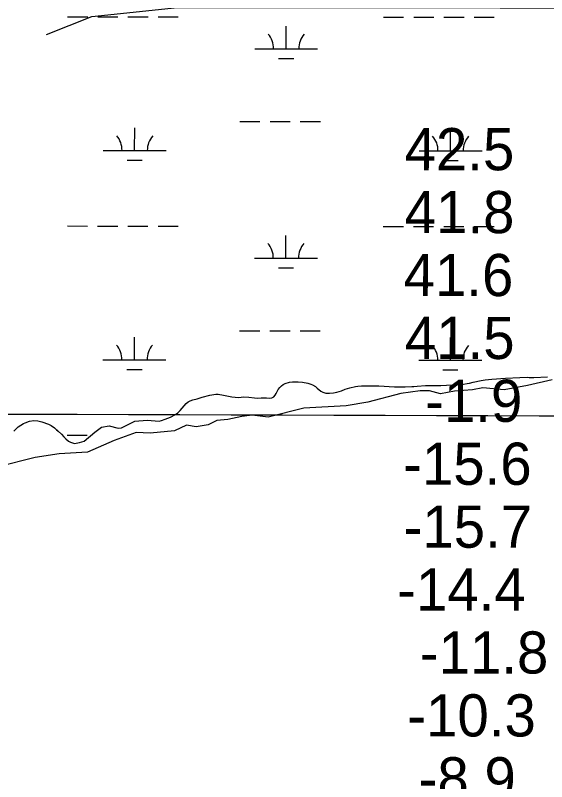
# Model space of a CAD drawing. Extents: x 3148686 to 3186545, y 916144 to 941516.
# Drawn here: x 3169095 to 3169939, y 933042 to 934260 of the extents above; entities that cross this region are included whole.
import ezdxf

# ---------------------------------------------------------------- set-up
doc = ezdxf.new("R2010")
doc.units = 0
for name, color, linetype in [('V-GRID-MAJR', 7, 'Continuous'), ('V-RIVR-EDGE', 7, 'Continuous'), ('V-RIVR-RANG', 7, 'Continuous'), ('V-SITE-VEGE', 7, 'Continuous'), ('V-TOPO-SHOR', 7, 'Continuous'), ('V-WETL-SWMP', 7, 'Continuous')]:
    doc.layers.add(name, color=color, linetype=linetype)

msp = doc.modelspace()

# ---------------------------------------------------------------- linework, layer by layer
at = {"layer": 'V-GRID-MAJR'}
msp.add_spline([(3152965.6, 933679.7), (3155575.1, 933670.5), (3160794.2, 933652.6), (3166013.2, 933635.6), (3171232.3, 933619.2), (3176451.4, 933603.7), (3181670.5, 933588.9), (3184280, 933581.8)], degree=3, dxfattribs=at)
at = {"layer": 'V-RIVR-EDGE'}
msp.add_lwpolyline([(3169948.1, 933680.3), (3169908.6, 933671.6), (3169871.8, 933664.4), (3169837.6, 933667.6), (3169821.5, 933664.5), (3169793, 933662.5), (3169770.6, 933657.9), (3169753, 933662.6), (3169738.5, 933662.6), (3169707.4, 933658.6), (3169655, 933644.7), (3169620.7, 933639.1), (3169553.3, 933635.1), (3169496.7, 933621.2), (3169471.3, 933624.4), (3169455.2, 933621.9), (3169432.9, 933617.2), (3169415.3, 933615.7), (3169401.3, 933609), (3169382.6, 933605.4), (3169367, 933608.1), (3169347.8, 933599.3), (3169309.4, 933595.8), (3169287.1, 933596.9), (3169252.4, 933584), (3169209.8, 933565.4), (3169164.7, 933562.9), (3169126.8, 933556.8), (3169067.1, 933541.9)], dxfattribs=at)
at = {"layer": 'V-SITE-VEGE'}
for p, q in [((3169822.6, 933676.6), (3169835.2, 933679.2)), ((3169835.2, 933679.2), (3169841.4, 933680.3)), ((3169841.4, 933680.3), (3169851.9, 933681.6)), ((3169851.9, 933681.6), (3169874, 933683.1)), ((3169874, 933683.1), (3169896.5, 933684.1)), ((3169896.5, 933684.1), (3169908.1, 933684.4)), ((3169908.1, 933684.4), (3169911.4, 933684.2)), ((3169911.4, 933684.2), (3169919, 933684.1)), ((3169919, 933684.1), (3169940.5, 933685.2)), ((3169512.5, 933665), (3169515.1, 933668.3)), ((3169515.1, 933668.3), (3169518.1, 933671)), ((3169518.1, 933671), (3169520.7, 933672.8)), ((3169520.7, 933672.8), (3169523.8, 933674.4)), ((3169523.8, 933674.4), (3169530.8, 933676.7)), ((3169530.8, 933676.7), (3169535.7, 933677.2)), ((3169535.7, 933677.2), (3169539.2, 933677.4)), ((3169539.2, 933677.4), (3169544.3, 933677.3)), ((3169544.3, 933677.3), (3169551.4, 933676.7)), ((3169551.4, 933676.7), (3169560, 933675.2)), ((3169560, 933675.2), (3169564.8, 933673.7)), ((3169564.8, 933673.7), (3169567.5, 933672.3)), ((3169567.5, 933672.3), (3169572.2, 933669.6)), ((3169572.2, 933669.6), (3169574.4, 933667.3)), ((3169574.4, 933667.3), (3169580.6, 933662.2)), ((3169619, 933665.3), (3169626.5, 933667.7)), ((3169626.5, 933667.7), (3169635.3, 933669.9)), ((3169635.3, 933669.9), (3169639, 933670.4)), ((3169639, 933670.4), (3169644.9, 933670.7)), ((3169644.9, 933670.7), (3169649.1, 933670.6)), ((3169649.1, 933670.6), (3169658.6, 933670.9)), ((3169658.6, 933670.9), (3169664.1, 933670.7)), ((3169664.1, 933670.7), (3169667.7, 933670.8)), ((3169667.7, 933670.8), (3169672.5, 933670.8)), ((3169672.5, 933670.8), (3169697.7, 933669.2)), ((3169697.7, 933669.2), (3169714.7, 933669.1)), ((3169714.7, 933669.1), (3169725, 933669.5)), ((3169725, 933669.5), (3169728.3, 933670)), ((3169728.3, 933670), (3169733.6, 933670.5)), ((3169733.6, 933670.5), (3169746.6, 933671.3)), ((3169746.6, 933671.3), (3169770.9, 933671.6)), ((3169770.9, 933671.6), (3169788.9, 933672.6)), ((3169788.9, 933672.6), (3169792.9, 933673.1)), ((3169792.9, 933673.1), (3169798.7, 933673)), ((3169798.7, 933673), (3169807, 933673.7)), ((3169807, 933673.7), (3169812.8, 933674.5)), ((3169812.8, 933674.5), (3169816.7, 933675.2)), ((3169816.7, 933675.2), (3169822.6, 933676.6)), ((3169391.8, 933652.7), (3169404, 933655.8)), ((3169404, 933655.8), (3169407.3, 933656.5)), ((3169407.3, 933656.5), (3169413.7, 933657.4)), ((3169413.7, 933657.4), (3169417.3, 933657.3)), ((3169417.3, 933657.3), (3169425.7, 933656)), ((3169425.7, 933656), (3169438.9, 933653.3)), ((3169505.8, 933653.2), (3169508.1, 933656.1)), ((3169508.1, 933656.1), (3169509.7, 933658.8)), ((3169509.7, 933658.8), (3169510.9, 933661.7)), ((3169510.9, 933661.7), (3169512.5, 933665)), ((3169580.6, 933662.2), (3169583.7, 933660.5)), ((3169583.7, 933660.5), (3169588.4, 933659.3)), ((3169588.4, 933659.3), (3169594.4, 933659.3)), ((3169594.4, 933659.3), (3169600.7, 933659.9)), ((3169600.7, 933659.9), (3169605.8, 933660.8)), ((3169605.8, 933660.8), (3169613.3, 933663.1)), ((3169613.3, 933663.1), (3169619, 933665.3)), ((3169356.9, 933631.8), (3169366.3, 933642.8)), ((3169366.3, 933642.8), (3169369.8, 933645.6)), ((3169369.8, 933645.6), (3169372.8, 933647.2)), ((3169372.8, 933647.2), (3169377.2, 933648.8)), ((3169377.2, 933648.8), (3169383.8, 933650.4)), ((3169383.8, 933650.4), (3169391.8, 933652.7)), ((3169438.9, 933653.3), (3169449.7, 933652.5)), ((3169449.7, 933652.5), (3169458.3, 933653.3)), ((3169458.3, 933653.3), (3169466.1, 933652.8)), ((3169466.1, 933652.8), (3169474.9, 933651.8)), ((3169474.9, 933651.8), (3169480, 933651.4)), ((3169480, 933651.4), (3169485.9, 933651.6)), ((3169485.9, 933651.6), (3169494.3, 933651.5)), ((3169494.3, 933651.5), (3169499.6, 933651.2)), ((3169499.6, 933651.2), (3169502.7, 933651.8)), ((3169502.7, 933651.8), (3169505.8, 933653.2)), ((3169353.4, 933628.1), (3169356.9, 933631.8)), ((3169333, 933617.6), (3169341.8, 933621.1)), ((3169341.8, 933621.1), (3169349.7, 933625.1)), ((3169349.7, 933625.1), (3169353.4, 933628.1)), ((3169099.8, 933605.4), (3169107.9, 933610.8)), ((3169107.9, 933610.8), (3169110.8, 933612.2)), ((3169110.8, 933612.2), (3169117.4, 933614.4)), ((3169117.4, 933614.4), (3169124.6, 933615.6)), ((3169124.6, 933615.6), (3169131, 933615)), ((3169131, 933615), (3169137.2, 933613.6)), ((3169137.2, 933613.6), (3169147.7, 933609.7)), ((3169147.7, 933609.7), (3169151.9, 933607.6)), ((3169151.9, 933607.6), (3169157.2, 933603.9)), ((3169232.2, 933605), (3169244.1, 933607.4)), ((3169244.1, 933607.4), (3169258.4, 933603.5)), ((3169264, 933604.1), (3169285, 933614.4)), ((3169285, 933614.4), (3169304.6, 933616.2)), ((3169304.6, 933616.2), (3169323.4, 933614.5)), ((3169323.4, 933614.5), (3169327.6, 933615.6)), ((3169327.6, 933615.6), (3169333, 933617.6)), ((3169092.6, 933598.5), (3169095.2, 933601.4)), ((3169095.2, 933601.4), (3169099.8, 933605.4)), ((3169157.2, 933603.9), (3169163.2, 933598.9)), ((3169163.2, 933598.9), (3169168.3, 933593.9)), ((3169204.4, 933583), (3169221.5, 933597.2)), ((3169221.5, 933597.2), (3169232.2, 933605)), ((3169258.4, 933603.5), (3169264, 933604.1)), ((3169168.3, 933593.9), (3169172.4, 933589.5)), ((3169172.4, 933589.5), (3169175.5, 933586.5)), ((3169175.5, 933586.5), (3169179.5, 933583)), ((3169179.5, 933583), (3169182.8, 933581.1)), ((3169196.9, 933581), (3169204.4, 933583)), ((3169182.8, 933581.1), (3169189, 933579.3)), ((3169189, 933579.3), (3169196.9, 933581))]:
    msp.add_line(p, q, dxfattribs=at)
at = {"layer": 'V-TOPO-SHOR'}
msp.add_lwpolyline([(3169144.9, 934229.3), (3169216.6, 934257.9), (3169352.8, 934272.1), (3170377.7, 934271), (3172535, 934254.4), (3172900.5, 934261.2), (3173000.9, 934275.4), (3173108.4, 934268.1), (3174298.1, 934252.5), (3175136.6, 934251.7), (3175409, 934287.2), (3175953.7, 934258), (3176433.8, 934243.1), (3177007.2, 934242.5), (3177523.3, 934277.8), (3177924.6, 934277.4), (3179171.7, 934276.1), (3179501.4, 934290.1), (3179544.4, 934282.8), (3179558.7, 934254.2), (3179585.5, 934211.6)], dxfattribs=at)
at = {"layer": 'V-WETL-SWMP'}
for p, q in [((3169178.1, 934257.5), (3169210.1, 934257.5)), ((3169226.1, 934257.5), (3169258.1, 934257.5)), ((3169274.1, 934257.4), (3169306.1, 934257.4)), ((3169322.1, 934257.4), (3169354.1, 934257.4)), ((3169680, 934257), (3169712, 934257)), ((3169728, 934257), (3169760, 934256.9)), ((3169776, 934256.9), (3169808, 934256.9)), ((3169824, 934256.9), (3169856, 934256.8)), ((3169525.4, 934206.4), (3169525.4, 934242.4)), ((3169475.4, 934206.5), (3169575.4, 934206.4)), ((3169513.4, 934191), (3169537.4, 934191)), ((3169451.8, 934091.1), (3169483.8, 934091)), ((3169499.8, 934091), (3169531.8, 934091)), ((3169547.8, 934091), (3169579.8, 934090.9)), ((3169284.7, 934044.8), (3169284.8, 934080.8)), ((3169786.6, 934044.3), (3169786.7, 934080.3)), ((3169234.7, 934044.9), (3169334.7, 934044.8)), ((3169736.6, 934044.3), (3169836.6, 934044.2)), ((3169272.7, 934029.4), (3169296.7, 934029.4)), ((3169774.6, 934028.9), (3169798.6, 934028.8)), ((3169177.8, 933924.9), (3169209.8, 933924.8)), ((3169225.8, 933924.8), (3169257.8, 933924.8)), ((3169273.8, 933924.8), (3169305.8, 933924.7)), ((3169321.8, 933924.7), (3169353.8, 933924.7)), ((3169679.7, 933924.3), (3169711.7, 933924.3)), ((3169727.7, 933924.3), (3169759.7, 933924.2)), ((3169775.7, 933924.2), (3169807.7, 933924.2)), ((3169823.7, 933924.2), (3169855.7, 933924.1)), ((3169525, 933873.8), (3169525.1, 933909.8)), ((3169475, 933873.8), (3169575, 933873.7)), ((3169513, 933858.3), (3169537, 933858.3)), ((3169451.5, 933758.4), (3169483.5, 933758.4)), ((3169499.5, 933758.3), (3169531.5, 933758.3)), ((3169547.5, 933758.3), (3169579.5, 933758.3)), ((3169284.4, 933712.1), (3169284.4, 933748.1)), ((3169786.3, 933711.6), (3169786.3, 933747.6)), ((3169234.4, 933712.2), (3169334.4, 933712.1)), ((3169736.3, 933711.7), (3169836.3, 933711.6)), ((3169272.4, 933696.7), (3169296.4, 933696.7)), ((3169774.3, 933696.2), (3169798.3, 933696.2)), ((3169822.6, 933676.6), (3169835.2, 933679.2)), ((3169822.6, 933676.6), (3169835.2, 933679.2)), ((3169835.2, 933679.2), (3169841.4, 933680.3)), ((3169835.2, 933679.2), (3169841.4, 933680.3)), ((3169841.4, 933680.3), (3169851.9, 933681.6)), ((3169841.4, 933680.3), (3169851.9, 933681.6)), ((3169851.9, 933681.6), (3169874, 933683.1)), ((3169851.9, 933681.6), (3169874, 933683.1)), ((3169874, 933683.1), (3169896.5, 933684.1)), ((3169874, 933683.1), (3169896.5, 933684.1)), ((3169896.5, 933684.1), (3169908.1, 933684.4)), ((3169896.5, 933684.1), (3169908.1, 933684.4)), ((3169908.1, 933684.4), (3169911.4, 933684.2)), ((3169908.1, 933684.4), (3169911.4, 933684.2)), ((3169911.4, 933684.2), (3169919, 933684.1)), ((3169911.4, 933684.2), (3169919, 933684.1)), ((3169919, 933684.1), (3169940.5, 933685.2)), ((3169919, 933684.1), (3169940.5, 933685.2)), ((3169512.5, 933665), (3169515.1, 933668.3)), ((3169512.5, 933665), (3169515.1, 933668.3)), ((3169515.1, 933668.3), (3169518.1, 933671)), ((3169515.1, 933668.3), (3169518.1, 933671)), ((3169518.1, 933671), (3169520.7, 933672.8)), ((3169518.1, 933671), (3169520.7, 933672.8)), ((3169520.7, 933672.8), (3169523.8, 933674.4)), ((3169520.7, 933672.8), (3169523.8, 933674.4)), ((3169523.8, 933674.4), (3169530.8, 933676.7)), ((3169523.8, 933674.4), (3169530.8, 933676.7)), ((3169530.8, 933676.7), (3169535.7, 933677.2)), ((3169530.8, 933676.7), (3169535.7, 933677.2)), ((3169535.7, 933677.2), (3169539.2, 933677.4)), ((3169535.7, 933677.2), (3169539.2, 933677.4)), ((3169539.2, 933677.4), (3169544.3, 933677.3)), ((3169539.2, 933677.4), (3169544.3, 933677.3)), ((3169544.3, 933677.3), (3169551.4, 933676.7)), ((3169544.3, 933677.3), (3169551.4, 933676.7)), ((3169551.4, 933676.7), (3169560, 933675.2)), ((3169551.4, 933676.7), (3169560, 933675.2)), ((3169560, 933675.2), (3169564.8, 933673.7)), ((3169560, 933675.2), (3169564.8, 933673.7)), ((3169564.8, 933673.7), (3169567.5, 933672.3)), ((3169564.8, 933673.7), (3169567.5, 933672.3)), ((3169567.5, 933672.3), (3169572.2, 933669.6)), ((3169567.5, 933672.3), (3169572.2, 933669.6)), ((3169572.2, 933669.6), (3169574.4, 933667.3)), ((3169572.2, 933669.6), (3169574.4, 933667.3)), ((3169574.4, 933667.3), (3169580.6, 933662.2)), ((3169574.4, 933667.3), (3169580.6, 933662.2)), ((3169619, 933665.3), (3169626.5, 933667.7)), ((3169619, 933665.3), (3169626.5, 933667.7)), ((3169626.5, 933667.7), (3169635.3, 933669.9)), ((3169626.5, 933667.7), (3169635.3, 933669.9)), ((3169635.3, 933669.9), (3169639, 933670.4)), ((3169635.3, 933669.9), (3169639, 933670.4)), ((3169639, 933670.4), (3169644.9, 933670.7)), ((3169639, 933670.4), (3169644.9, 933670.7)), ((3169644.9, 933670.7), (3169649.1, 933670.6)), ((3169644.9, 933670.7), (3169649.1, 933670.6)), ((3169649.1, 933670.6), (3169658.6, 933670.9)), ((3169649.1, 933670.6), (3169658.6, 933670.9)), ((3169658.6, 933670.9), (3169664.1, 933670.7)), ((3169658.6, 933670.9), (3169664.1, 933670.7)), ((3169664.1, 933670.7), (3169667.7, 933670.8)), ((3169664.1, 933670.7), (3169667.7, 933670.8)), ((3169667.7, 933670.8), (3169672.5, 933670.8)), ((3169667.7, 933670.8), (3169672.5, 933670.8)), ((3169672.5, 933670.8), (3169697.7, 933669.2)), ((3169672.5, 933670.8), (3169697.7, 933669.2)), ((3169697.7, 933669.2), (3169714.7, 933669.1)), ((3169697.7, 933669.2), (3169714.7, 933669.1)), ((3169714.7, 933669.1), (3169725, 933669.5)), ((3169714.7, 933669.1), (3169725, 933669.5)), ((3169725, 933669.5), (3169728.3, 933670)), ((3169725, 933669.5), (3169728.3, 933670)), ((3169728.3, 933670), (3169733.6, 933670.5)), ((3169728.3, 933670), (3169733.6, 933670.5)), ((3169733.6, 933670.5), (3169746.6, 933671.3)), ((3169733.6, 933670.5), (3169746.6, 933671.3)), ((3169746.6, 933671.3), (3169770.9, 933671.6)), ((3169746.6, 933671.3), (3169770.9, 933671.6)), ((3169770.9, 933671.6), (3169788.9, 933672.6)), ((3169770.9, 933671.6), (3169788.9, 933672.6)), ((3169788.9, 933672.6), (3169792.9, 933673.1)), ((3169788.9, 933672.6), (3169792.9, 933673.1)), ((3169792.9, 933673.1), (3169798.7, 933673)), ((3169792.9, 933673.1), (3169798.7, 933673)), ((3169798.7, 933673), (3169807, 933673.7)), ((3169798.7, 933673), (3169807, 933673.7)), ((3169807, 933673.7), (3169812.8, 933674.5)), ((3169807, 933673.7), (3169812.8, 933674.5)), ((3169812.8, 933674.5), (3169816.7, 933675.2)), ((3169812.8, 933674.5), (3169816.7, 933675.2)), ((3169816.7, 933675.2), (3169822.6, 933676.6)), ((3169816.7, 933675.2), (3169822.6, 933676.6)), ((3169391.8, 933652.7), (3169404, 933655.8)), ((3169391.8, 933652.7), (3169404, 933655.8)), ((3169404, 933655.8), (3169407.3, 933656.5)), ((3169404, 933655.8), (3169407.3, 933656.5)), ((3169407.3, 933656.5), (3169413.7, 933657.4)), ((3169407.3, 933656.5), (3169413.7, 933657.4)), ((3169413.7, 933657.4), (3169417.3, 933657.3)), ((3169413.7, 933657.4), (3169417.3, 933657.3)), ((3169417.3, 933657.3), (3169425.7, 933656)), ((3169417.3, 933657.3), (3169425.7, 933656)), ((3169425.7, 933656), (3169438.9, 933653.3)), ((3169425.7, 933656), (3169438.9, 933653.3)), ((3169505.8, 933653.2), (3169508.1, 933656.1)), ((3169505.8, 933653.2), (3169508.1, 933656.1)), ((3169508.1, 933656.1), (3169509.7, 933658.8)), ((3169508.1, 933656.1), (3169509.7, 933658.8)), ((3169509.7, 933658.8), (3169510.9, 933661.7)), ((3169509.7, 933658.8), (3169510.9, 933661.7)), ((3169510.9, 933661.7), (3169512.5, 933665)), ((3169510.9, 933661.7), (3169512.5, 933665)), ((3169580.6, 933662.2), (3169583.7, 933660.5)), ((3169580.6, 933662.2), (3169583.7, 933660.5)), ((3169583.7, 933660.5), (3169588.4, 933659.3)), ((3169583.7, 933660.5), (3169588.4, 933659.3)), ((3169588.4, 933659.3), (3169594.4, 933659.3)), ((3169588.4, 933659.3), (3169594.4, 933659.3)), ((3169594.4, 933659.3), (3169600.7, 933659.9)), ((3169594.4, 933659.3), (3169600.7, 933659.9)), ((3169600.7, 933659.9), (3169605.8, 933660.8)), ((3169600.7, 933659.9), (3169605.8, 933660.8)), ((3169605.8, 933660.8), (3169613.3, 933663.1)), ((3169605.8, 933660.8), (3169613.3, 933663.1)), ((3169613.3, 933663.1), (3169619, 933665.3)), ((3169613.3, 933663.1), (3169619, 933665.3)), ((3169356.9, 933631.8), (3169366.3, 933642.8)), ((3169356.9, 933631.8), (3169366.3, 933642.8)), ((3169366.3, 933642.8), (3169369.8, 933645.6)), ((3169366.3, 933642.8), (3169369.8, 933645.6)), ((3169369.8, 933645.6), (3169372.8, 933647.2)), ((3169369.8, 933645.6), (3169372.8, 933647.2)), ((3169372.8, 933647.2), (3169377.2, 933648.8)), ((3169372.8, 933647.2), (3169377.2, 933648.8)), ((3169377.2, 933648.8), (3169383.8, 933650.4)), ((3169377.2, 933648.8), (3169383.8, 933650.4)), ((3169383.8, 933650.4), (3169391.8, 933652.7)), ((3169383.8, 933650.4), (3169391.8, 933652.7)), ((3169438.9, 933653.3), (3169449.7, 933652.5)), ((3169438.9, 933653.3), (3169449.7, 933652.5)), ((3169449.7, 933652.5), (3169458.3, 933653.3)), ((3169449.7, 933652.5), (3169458.3, 933653.3)), ((3169458.3, 933653.3), (3169466.1, 933652.8)), ((3169458.3, 933653.3), (3169466.1, 933652.8)), ((3169466.1, 933652.8), (3169474.9, 933651.8)), ((3169466.1, 933652.8), (3169474.9, 933651.8)), ((3169474.9, 933651.8), (3169480, 933651.4)), ((3169474.9, 933651.8), (3169480, 933651.4)), ((3169480, 933651.4), (3169485.9, 933651.6)), ((3169480, 933651.4), (3169485.9, 933651.6)), ((3169485.9, 933651.6), (3169494.3, 933651.5)), ((3169485.9, 933651.6), (3169494.3, 933651.5)), ((3169494.3, 933651.5), (3169499.6, 933651.2)), ((3169494.3, 933651.5), (3169499.6, 933651.2)), ((3169499.6, 933651.2), (3169502.7, 933651.8)), ((3169499.6, 933651.2), (3169502.7, 933651.8)), ((3169502.7, 933651.8), (3169505.8, 933653.2)), ((3169502.7, 933651.8), (3169505.8, 933653.2)), ((3169353.4, 933628.1), (3169356.9, 933631.8)), ((3169353.4, 933628.1), (3169356.9, 933631.8)), ((3169333, 933617.6), (3169341.8, 933621.1)), ((3169333, 933617.6), (3169341.8, 933621.1)), ((3169341.8, 933621.1), (3169349.7, 933625.1)), ((3169341.8, 933621.1), (3169349.7, 933625.1)), ((3169349.7, 933625.1), (3169353.4, 933628.1)), ((3169349.7, 933625.1), (3169353.4, 933628.1)), ((3169099.8, 933605.4), (3169107.9, 933610.8)), ((3169099.8, 933605.4), (3169107.9, 933610.8)), ((3169107.9, 933610.8), (3169110.8, 933612.2)), ((3169107.9, 933610.8), (3169110.8, 933612.2)), ((3169110.8, 933612.2), (3169117.4, 933614.4)), ((3169110.8, 933612.2), (3169117.4, 933614.4)), ((3169117.4, 933614.4), (3169124.6, 933615.6)), ((3169117.4, 933614.4), (3169124.6, 933615.6)), ((3169124.6, 933615.6), (3169131, 933615)), ((3169124.6, 933615.6), (3169131, 933615)), ((3169131, 933615), (3169137.2, 933613.6)), ((3169131, 933615), (3169137.2, 933613.6)), ((3169137.2, 933613.6), (3169147.7, 933609.7)), ((3169137.2, 933613.6), (3169147.7, 933609.7)), ((3169147.7, 933609.7), (3169151.9, 933607.6)), ((3169147.7, 933609.7), (3169151.9, 933607.6)), ((3169151.9, 933607.6), (3169157.2, 933603.9)), ((3169151.9, 933607.6), (3169157.2, 933603.9)), ((3169232.2, 933605), (3169244.1, 933607.4)), ((3169232.2, 933605), (3169244.1, 933607.4)), ((3169244.1, 933607.4), (3169258.4, 933603.5)), ((3169244.1, 933607.4), (3169258.4, 933603.5)), ((3169264, 933604.1), (3169285, 933614.4)), ((3169264, 933604.1), (3169285, 933614.4)), ((3169285, 933614.4), (3169304.6, 933616.2)), ((3169285, 933614.4), (3169304.6, 933616.2)), ((3169304.6, 933616.2), (3169323.4, 933614.5)), ((3169304.6, 933616.2), (3169323.4, 933614.5)), ((3169323.4, 933614.5), (3169327.6, 933615.6)), ((3169323.4, 933614.5), (3169327.6, 933615.6)), ((3169327.6, 933615.6), (3169333, 933617.6)), ((3169327.6, 933615.6), (3169333, 933617.6)), ((3169092.6, 933598.5), (3169095.2, 933601.4)), ((3169092.6, 933598.5), (3169095.2, 933601.4)), ((3169095.2, 933601.4), (3169099.8, 933605.4)), ((3169095.2, 933601.4), (3169099.8, 933605.4)), ((3169157.2, 933603.9), (3169160.8, 933600.9)), ((3169157.2, 933603.9), (3169160.8, 933600.9)), ((3169160.8, 933600.9), (3169163.2, 933598.9)), ((3169160.8, 933600.9), (3169163.2, 933598.9)), ((3169163.2, 933598.9), (3169168.3, 933593.9)), ((3169163.2, 933598.9), (3169168.3, 933593.9)), ((3169204.4, 933583), (3169221.5, 933597.2)), ((3169204.4, 933583), (3169221.5, 933597.2)), ((3169221.5, 933597.2), (3169232.2, 933605)), ((3169221.5, 933597.2), (3169232.2, 933605)), ((3169258.4, 933603.5), (3169264, 933604.1)), ((3169258.4, 933603.5), (3169264, 933604.1)), ((3169168.3, 933593.9), (3169172.4, 933589.5)), ((3169168.3, 933593.9), (3169172.4, 933589.5)), ((3169172.4, 933589.5), (3169175.5, 933586.5)), ((3169172.4, 933589.5), (3169175.5, 933586.5)), ((3169175.5, 933586.5), (3169179.5, 933583)), ((3169175.5, 933586.5), (3169179.5, 933583)), ((3169177.4, 933592.2), (3169209.4, 933592.2)), ((3169179.5, 933583), (3169182.8, 933581.1)), ((3169179.5, 933583), (3169182.8, 933581.1)), ((3169196.9, 933581), (3169204.4, 933583)), ((3169196.9, 933581), (3169204.4, 933583)), ((3169182.8, 933581.1), (3169189, 933579.3)), ((3169182.8, 933581.1), (3169189, 933579.3)), ((3169189, 933579.3), (3169196.9, 933581)), ((3169189, 933579.3), (3169196.9, 933581))]:
    msp.add_line(p, q, dxfattribs=at)
for centre, start, end in [((3169470.1, 934207), 359.1678, 40.7115), ((3169580.6, 934206.8), 139.1678, 180.7115), ((3169229.5, 934045.4), 359.1678, 40.7115), ((3169340, 934045.2), 139.1678, 180.7115), ((3169731.4, 934044.8), 359.1678, 40.7115), ((3169841.9, 934044.7), 139.1678, 180.7115), ((3169469.8, 933874.3), 359.1678, 40.7115), ((3169580.3, 933874.2), 139.1678, 180.7115), ((3169229.1, 933712.7), 359.1678, 40.7115), ((3169339.6, 933712.6), 139.1678, 180.7115), ((3169731, 933712.1), 359.1678, 40.7115), ((3169841.5, 933712), 139.1678, 180.7115)]:
    msp.add_arc(centre, 35.2, start, end, dxfattribs=at)

# ---------------------------------------------------------------- texts
at = {"layer": 'V-RIVR-RANG'}
for s, p in [('42.5', (3169713.5, 934013.6)), ('41.8', (3169713.6, 933913.6)), ('41.6', (3169711.9, 933813.6)), ('41.5', (3169713.9, 933713.6))]:
    msp.add_text(s, height=67, rotation=359.9283, dxfattribs=at).set_placement(p)
for s, p in [('-1.9', (3169746.2, 933613.5)), ('-15.6', (3169711.2, 933513.5)), ('-15.7', (3169711.9, 933413.5)), ('-14.4', (3169701.7, 933313.6)), ('-11.8', (3169737.7, 933213.5)), ('-10.3', (3169717.8, 933113.5)), ('-8.9', (3169735.8, 933013.5))]:
    msp.add_text(s, height=67, dxfattribs=at).set_placement(p)

doc.saveas('drawing.dxf')
